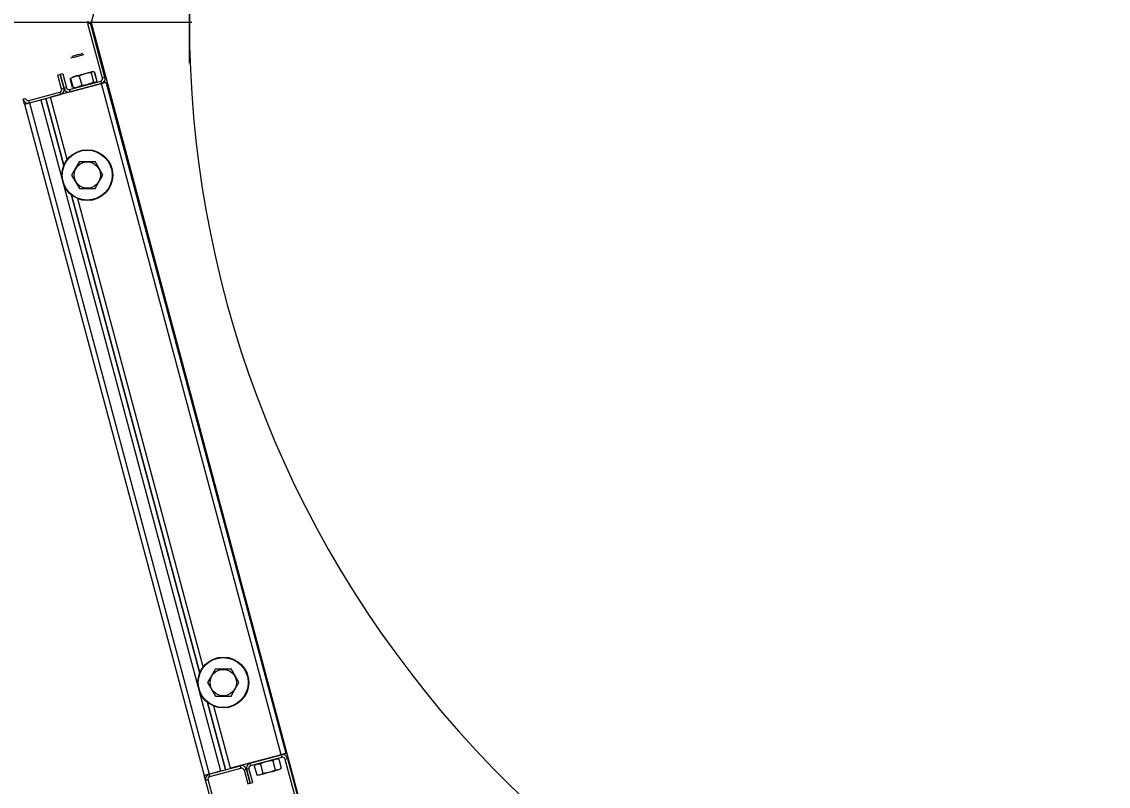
# Model space of a CAD drawing. Extents: x -264205 to -263659, y -1242401 to -1242060.
# Drawn here: x -263852.997 to -263852.388, y -1242087.925 to -1242087.496 of the extents above; entities that cross this region are included whole.
import ezdxf

# ---------------------------------------------------------------- set-up
doc = ezdxf.new("R2010")
doc.units = 0
doc.layers.add('SITUACIA_DSP_2D', color=7, linetype='Continuous')

msp = doc.modelspace()

# ---------------------------------------------------------------- linework, layer by layer
at = {"layer": 'SITUACIA_DSP_2D'}
for p, q in [((-263852.90324, -1242087.51937), (-263852.90324, -1242087.47349)), ((-263852.9019, -1242087.49643), (-263853.09855, -1242087.49643)), ((-263852.9569, -1242087.49094), (-263852.95837, -1242087.49643)), ((-263852.95837, -1242087.49643), (-263852.83765, -1242087.94696)), ((-263852.96011, -1242087.49717), (-263852.95873, -1242087.4968)), ((-263852.95195, -1242087.52763), (-263852.96011, -1242087.49717)), ((-263852.95057, -1242087.52726), (-263852.95873, -1242087.4968)), ((-263852.96571, -1242087.5146), (-263852.96669, -1242087.51486)), ((-263852.96478, -1242087.51435), (-263852.96571, -1242087.5146)), ((-263852.96401, -1242087.51415), (-263852.96478, -1242087.51435)), ((-263852.96348, -1242087.514), (-263852.96401, -1242087.51415)), ((-263852.96397, -1242087.51487), (-263852.96317, -1242087.51466)), ((-263852.96325, -1242087.51394), (-263852.96348, -1242087.514)), ((-263852.96324, -1242087.51394), (-263852.96325, -1242087.51394)), ((-263852.96317, -1242087.51466), (-263852.96262, -1242087.51451)), ((-263852.96262, -1242087.51451), (-263852.96238, -1242087.51444)), ((-263852.96238, -1242087.51444), (-263852.96237, -1242087.51444)), ((-263852.96971, -1242087.51641), (-263852.9697, -1242087.51641)), ((-263852.9697, -1242087.51641), (-263852.96945, -1242087.51634)), ((-263852.96945, -1242087.51634), (-263852.96891, -1242087.51619)), ((-263852.96919, -1242087.51553), (-263852.9692, -1242087.51554)), ((-263852.96894, -1242087.51547), (-263852.96919, -1242087.51553)), ((-263852.9684, -1242087.51532), (-263852.96894, -1242087.51547)), ((-263852.96891, -1242087.51619), (-263852.96811, -1242087.51598)), ((-263852.96762, -1242087.51511), (-263852.9684, -1242087.51532)), ((-263852.96811, -1242087.51598), (-263852.96712, -1242087.51572)), ((-263852.96669, -1242087.51486), (-263852.96762, -1242087.51511)), ((-263852.96712, -1242087.51572), (-263852.96604, -1242087.51543)), ((-263852.96604, -1242087.51543), (-263852.96496, -1242087.51514)), ((-263852.96496, -1242087.51514), (-263852.96397, -1242087.51487)), ((-263852.9756, -1242087.52561), (-263852.97698, -1242087.52598)), ((-263852.97489, -1242087.53378), (-263852.97698, -1242087.52598)), ((-263852.97422, -1242087.52524), (-263852.9756, -1242087.52561)), ((-263852.9756, -1242087.52561), (-263852.97351, -1242087.53341)), ((-263852.97351, -1242087.53341), (-263852.9756, -1242087.52561)), ((-263852.97422, -1242087.52524), (-263852.97213, -1242087.53304)), ((-263852.96709, -1242087.5267), (-263852.96913, -1242087.52743)), ((-263852.96883, -1242087.52694), (-263852.96867, -1242087.5269)), ((-263852.96867, -1242087.5269), (-263852.96818, -1242087.52677)), ((-263852.96818, -1242087.52677), (-263852.96738, -1242087.52655)), ((-263852.96738, -1242087.52655), (-263852.96633, -1242087.52627)), ((-263852.96497, -1242087.52652), (-263852.96709, -1242087.5267)), ((-263852.96633, -1242087.52627), (-263852.96509, -1242087.52594)), ((-263852.96509, -1242087.52594), (-263852.96375, -1242087.52558)), ((-263852.96398, -1242087.52605), (-263852.96497, -1242087.52652)), ((-263852.96497, -1242087.52652), (-263852.96361, -1242087.53162)), ((-263852.96117, -1242087.52511), (-263852.96398, -1242087.52605)), ((-263852.96375, -1242087.52558), (-263852.96237, -1242087.52521)), ((-263852.96237, -1242087.52521), (-263852.96106, -1242087.52486)), ((-263852.95832, -1242087.52474), (-263852.96117, -1242087.52511)), ((-263852.96106, -1242087.52486), (-263852.95989, -1242087.52455)), ((-263852.95989, -1242087.52455), (-263852.95894, -1242087.52429)), ((-263852.95894, -1242087.52429), (-263852.95827, -1242087.52411)), ((-263852.95818, -1242087.52457), (-263852.95832, -1242087.52474)), ((-263852.95832, -1242087.52474), (-263852.95695, -1242087.52984)), ((-263852.95827, -1242087.52411), (-263852.95791, -1242087.52402)), ((-263852.95755, -1242087.52413), (-263852.95818, -1242087.52457)), ((-263852.95791, -1242087.52402), (-263852.95786, -1242087.524)), ((-263852.95681, -1242087.52416), (-263852.95755, -1242087.52413)), ((-263852.95654, -1242087.52426), (-263852.95681, -1242087.52416)), ((-263852.95654, -1242087.52426), (-263852.95517, -1242087.52936)), ((-263852.95494, -1242087.5293), (-263852.9563, -1242087.5242)), ((-263852.95259, -1242087.53075), (-263852.98103, -1242087.53838)), ((-263852.97039, -1242087.53405), (-263852.95295, -1242087.52938)), ((-263852.96871, -1242087.53299), (-263852.97008, -1242087.52789)), ((-263852.97002, -1242087.53543), (-263852.95259, -1242087.53075)), ((-263852.96913, -1242087.52743), (-263852.96984, -1242087.52782)), ((-263852.96984, -1242087.52782), (-263852.96971, -1242087.52765)), ((-263852.96984, -1242087.52782), (-263852.96848, -1242087.53293)), ((-263852.96971, -1242087.52765), (-263852.96942, -1242087.52746)), ((-263852.96848, -1242087.53293), (-263852.96636, -1242087.53275)), ((-263852.96827, -1242087.53301), (-263852.96848, -1242087.53293)), ((-263852.96636, -1242087.53275), (-263852.96432, -1242087.53202)), ((-263852.96432, -1242087.53202), (-263852.96361, -1242087.53162)), ((-263852.96361, -1242087.53162), (-263852.96076, -1242087.53125)), ((-263852.96076, -1242087.53125), (-263852.95795, -1242087.53031)), ((-263852.95795, -1242087.53031), (-263852.95695, -1242087.52984)), ((-263852.95695, -1242087.52984), (-263852.95675, -1242087.52992)), ((-263852.95675, -1242087.52992), (-263852.956, -1242087.52998)), ((-263852.956, -1242087.52998), (-263852.95536, -1242087.52958)), ((-263852.95536, -1242087.52958), (-263852.95517, -1242087.52936)), ((-263852.95295, -1242087.52938), (-263852.95259, -1242087.53075)), ((-263852.95205, -1242087.53061), (-263852.95259, -1242087.53075)), ((-263852.95213, -1242087.53063), (-263852.95259, -1242087.53075)), ((-263852.85178, -1242087.90698), (-263852.95259, -1242087.53075)), ((-263852.95153, -1242087.53047), (-263852.95205, -1242087.53061)), ((-263852.95057, -1242087.52726), (-263852.95195, -1242087.52763)), ((-263852.95106, -1242087.53034), (-263852.95153, -1242087.53047)), ((-263852.95064, -1242087.53023), (-263852.95106, -1242087.53034)), ((-263852.9503, -1242087.53014), (-263852.95064, -1242087.53023)), ((-263852.95004, -1242087.53007), (-263852.9503, -1242087.53014)), ((-263852.94989, -1242087.53003), (-263852.95004, -1242087.53007)), ((-263852.94983, -1242087.53002), (-263852.94989, -1242087.53003)), ((-263852.84902, -1242087.90624), (-263852.94983, -1242087.53002)), ((-263852.99333, -1242087.5402), (-263852.97589, -1242087.53552)), ((-263852.99296, -1242087.54157), (-263852.97553, -1242087.5369)), ((-263852.97169, -1242087.57325), (-263852.98103, -1242087.53838)), ((-263852.97589, -1242087.53552), (-263852.97553, -1242087.5369)), ((-263852.97351, -1242087.53341), (-263852.97489, -1242087.53378)), ((-263852.97213, -1242087.53304), (-263852.97351, -1242087.53341)), ((-263852.97002, -1242087.53543), (-263852.97048, -1242087.53555)), ((-263852.97002, -1242087.53543), (-263852.97039, -1242087.53405)), ((-263852.96793, -1242087.53303), (-263852.96827, -1242087.53301)), ((-263852.99507, -1242087.53919), (-263852.99645, -1242087.53956)), ((-263852.99571, -1242087.54231), (-263852.99645, -1242087.53956)), ((-263852.99571, -1242087.54231), (-263852.99566, -1242087.5423)), ((-263852.99571, -1242087.54231), (-263852.8949, -1242087.91854)), ((-263852.99566, -1242087.5423), (-263852.9955, -1242087.54225)), ((-263852.9955, -1242087.54225), (-263852.99525, -1242087.54219)), ((-263852.99525, -1242087.54219), (-263852.99491, -1242087.54209)), ((-263852.99491, -1242087.54209), (-263852.99449, -1242087.54198)), ((-263852.99449, -1242087.54198), (-263852.99401, -1242087.54185)), ((-263852.99401, -1242087.54185), (-263852.9935, -1242087.54172)), ((-263852.9935, -1242087.54172), (-263852.99296, -1242087.54157)), ((-263852.99296, -1242087.54157), (-263852.99333, -1242087.5402)), ((-263852.99296, -1242087.54157), (-263852.98654, -1242087.53985)), ((-263852.99296, -1242087.54157), (-263852.89215, -1242087.9178)), ((-263852.98654, -1242087.53985), (-263852.88573, -1242087.91608)), ((-263852.9737, -1242087.57674), (-263852.98378, -1242087.53911)), ((-263852.98378, -1242087.53911), (-263852.9737, -1242087.57674)), ((-263852.96487, -1242087.57444), (-263852.96703, -1242087.57819)), ((-263852.96487, -1242087.57444), (-263852.96108, -1242087.57444)), ((-263852.96108, -1242087.57444), (-263852.95719, -1242087.57444)), ((-263852.95719, -1242087.57444), (-263852.95609, -1242087.57444)), ((-263852.95387, -1242087.5783), (-263852.95609, -1242087.57444)), ((-263852.96703, -1242087.57819), (-263852.96925, -1242087.58204)), ((-263852.9517, -1242087.58204), (-263852.95387, -1242087.5783)), ((-263852.96925, -1242087.58204), (-263852.96709, -1242087.58579)), ((-263852.96709, -1242087.58579), (-263852.96487, -1242087.58964)), ((-263852.95609, -1242087.58964), (-263852.95393, -1242087.5859)), ((-263852.95393, -1242087.5859), (-263852.9517, -1242087.58204)), ((-263852.89748, -1242087.8612), (-263852.96928, -1242087.59325)), ((-263852.96928, -1242087.59325), (-263852.89748, -1242087.8612)), ((-263852.96487, -1242087.58964), (-263852.96108, -1242087.58964)), ((-263852.96108, -1242087.58964), (-263852.95719, -1242087.58964)), ((-263852.95719, -1242087.58964), (-263852.95609, -1242087.58964)), ((-263852.89547, -1242087.85771), (-263852.96579, -1242087.59527)), ((-263852.88864, -1242087.85891), (-263852.89081, -1242087.86266)), ((-263852.88864, -1242087.85891), (-263852.88486, -1242087.85891)), ((-263852.88486, -1242087.85891), (-263852.88097, -1242087.85891)), ((-263852.88097, -1242087.85891), (-263852.87987, -1242087.85891)), ((-263852.87764, -1242087.86276), (-263852.87987, -1242087.85891)), ((-263852.89081, -1242087.86266), (-263852.89303, -1242087.86651)), ((-263852.89303, -1242087.86651), (-263852.89087, -1242087.87026)), ((-263852.87771, -1242087.87036), (-263852.87548, -1242087.86651)), ((-263852.87548, -1242087.86651), (-263852.87764, -1242087.86276)), ((-263852.89087, -1242087.87026), (-263852.88864, -1242087.87411)), ((-263852.87987, -1242087.87411), (-263852.87771, -1242087.87036)), ((-263852.88297, -1242087.91534), (-263852.89306, -1242087.87772)), ((-263852.89306, -1242087.87772), (-263852.88297, -1242087.91534)), ((-263852.88022, -1242087.9146), (-263852.88957, -1242087.87973)), ((-263852.88864, -1242087.87411), (-263852.88486, -1242087.87411)), ((-263852.88486, -1242087.87411), (-263852.88097, -1242087.87411)), ((-263852.88097, -1242087.87411), (-263852.87987, -1242087.87411)), ((-263852.85178, -1242087.90698), (-263852.88022, -1242087.9146)), ((-263852.86921, -1242087.91165), (-263852.85178, -1242087.90698)), ((-263852.86884, -1242087.91303), (-263852.85141, -1242087.90836)), ((-263852.85722, -1242087.91039), (-263852.85992, -1242087.91085)), ((-263852.85653, -1242087.91034), (-263852.85722, -1242087.91039)), ((-263852.85604, -1242087.91), (-263852.85653, -1242087.91034)), ((-263852.85653, -1242087.91034), (-263852.85516, -1242087.91544)), ((-263852.85461, -1242087.90944), (-263852.85604, -1242087.91)), ((-263852.85308, -1242087.90942), (-263852.85461, -1242087.90944)), ((-263852.85308, -1242087.90942), (-263852.85172, -1242087.91452)), ((-263852.85124, -1242087.90684), (-263852.85178, -1242087.90698)), ((-263852.85178, -1242087.90698), (-263852.85141, -1242087.90836)), ((-263852.85072, -1242087.9067), (-263852.85124, -1242087.90684)), ((-263852.85025, -1242087.90657), (-263852.85072, -1242087.9067)), ((-263852.84983, -1242087.90646), (-263852.85025, -1242087.90657)), ((-263852.84949, -1242087.90637), (-263852.84983, -1242087.90646)), ((-263852.84966, -1242087.90937), (-263852.84828, -1242087.909)), ((-263852.84966, -1242087.90937), (-263852.82655, -1242087.99562)), ((-263852.84923, -1242087.9063), (-263852.84949, -1242087.90637)), ((-263852.84908, -1242087.90626), (-263852.84923, -1242087.9063)), ((-263852.84902, -1242087.90624), (-263852.84908, -1242087.90626)), ((-263852.84828, -1242087.909), (-263852.82517, -1242087.99525)), ((-263852.89215, -1242087.9178), (-263852.87472, -1242087.91313)), ((-263852.89215, -1242087.9178), (-263852.88573, -1242087.91608)), ((-263852.89178, -1242087.91918), (-263852.87435, -1242087.91451)), ((-263852.87472, -1242087.91313), (-263852.87435, -1242087.91451)), ((-263852.8726, -1242087.91551), (-263852.87123, -1242087.91514)), ((-263852.8726, -1242087.91551), (-263852.87051, -1242087.92331)), ((-263852.87123, -1242087.91514), (-263852.86985, -1242087.91478)), ((-263852.86914, -1242087.92294), (-263852.87123, -1242087.91514)), ((-263852.87123, -1242087.91514), (-263852.86914, -1242087.92294)), ((-263852.86776, -1242087.92258), (-263852.86985, -1242087.91478)), ((-263852.86884, -1242087.91303), (-263852.86921, -1242087.91165)), ((-263852.86637, -1242087.91277), (-263852.86686, -1242087.91311)), ((-263852.86686, -1242087.91311), (-263852.86549, -1242087.91821)), ((-263852.86494, -1242087.91221), (-263852.86637, -1242087.91277)), ((-263852.86342, -1242087.91218), (-263852.86494, -1242087.91221)), ((-263852.86258, -1242087.91179), (-263852.86342, -1242087.91218)), ((-263852.86342, -1242087.91218), (-263852.86205, -1242087.91729)), ((-263852.85992, -1242087.91085), (-263852.86258, -1242087.91179)), ((-263852.86112, -1242087.91721), (-263852.85843, -1242087.91672)), ((-263852.85843, -1242087.91672), (-263852.85579, -1242087.91574)), ((-263852.85676, -1242087.91648), (-263852.85811, -1242087.91684)), ((-263852.85551, -1242087.91615), (-263852.85676, -1242087.91648)), ((-263852.85579, -1242087.91574), (-263852.85516, -1242087.91544)), ((-263852.85445, -1242087.91586), (-263852.85551, -1242087.91615)), ((-263852.85516, -1242087.91544), (-263852.85364, -1242087.91542)), ((-263852.85365, -1242087.91565), (-263852.85445, -1242087.91586)), ((-263852.85314, -1242087.91551), (-263852.85365, -1242087.91565)), ((-263852.85364, -1242087.91542), (-263852.85221, -1242087.91486)), ((-263852.85297, -1242087.91546), (-263852.85314, -1242087.91551)), ((-263852.85221, -1242087.91486), (-263852.85172, -1242087.91452)), ((-263852.8949, -1242087.91854), (-263852.89485, -1242087.91852)), ((-263852.89417, -1242087.92129), (-263852.8949, -1242087.91854)), ((-263852.89485, -1242087.91852), (-263852.89469, -1242087.91848)), ((-263852.89469, -1242087.91848), (-263852.89444, -1242087.91841)), ((-263852.89444, -1242087.91841), (-263852.8941, -1242087.91832)), ((-263852.89417, -1242087.92129), (-263852.89279, -1242087.92092)), ((-263852.87105, -1242088.00755), (-263852.89417, -1242087.92129)), ((-263852.8941, -1242087.91832), (-263852.89368, -1242087.91821)), ((-263852.89368, -1242087.91821), (-263852.8932, -1242087.91808)), ((-263852.8932, -1242087.91808), (-263852.89269, -1242087.91794)), ((-263852.86968, -1242088.00718), (-263852.89279, -1242087.92092)), ((-263852.89269, -1242087.91794), (-263852.89215, -1242087.9178)), ((-263852.89178, -1242087.91918), (-263852.89215, -1242087.9178)), ((-263852.86914, -1242087.92294), (-263852.86776, -1242087.92258)), ((-263852.86549, -1242087.91821), (-263852.86397, -1242087.91819)), ((-263852.86397, -1242087.91819), (-263852.86254, -1242087.91762)), ((-263852.86389, -1242087.91839), (-263852.86394, -1242087.9184)), ((-263852.86355, -1242087.9183), (-263852.86389, -1242087.91839)), ((-263852.86289, -1242087.91812), (-263852.86355, -1242087.9183)), ((-263852.86195, -1242087.91787), (-263852.86289, -1242087.91812)), ((-263852.86254, -1242087.91762), (-263852.86205, -1242087.91729)), ((-263852.86205, -1242087.91729), (-263852.86112, -1242087.91721)), ((-263852.86079, -1242087.91756), (-263852.86195, -1242087.91787)), ((-263852.85948, -1242087.91721), (-263852.86079, -1242087.91756)), ((-263852.85811, -1242087.91684), (-263852.85948, -1242087.91721)), ((-263852.87051, -1242087.92331), (-263852.86914, -1242087.92294))]:
    msp.add_line(p, q, dxfattribs=at)
for centre, radius in [((-263852.96048, -1242087.58204), 0.01425), ((-263852.96048, -1242087.58204), 0.01401), ((-263852.96048, -1242087.58204), 0.00739), ((-263852.88426, -1242087.86651), 0.01425), ((-263852.88426, -1242087.86651), 0.01401), ((-263852.88426, -1242087.86651), 0.00739)]:
    msp.add_circle(centre, radius, dxfattribs=at)
for centre, radius, start, end in [((-263852.30474, -1242087.49643), 0.5985, 55.15038, 304.84962), ((-263852.95736, -1242087.49643), 0.00285, 165, 195), ((-263852.95736, -1242087.49643), 0.00143, 165, 195), ((-263852.95332, -1242087.528), 0.00143, 285, 15), ((-263852.95332, -1242087.528), 0.00285, 285, 15), ((-263852.97626, -1242087.53415), 0.00143, 285, 15), ((-263852.97626, -1242087.53415), 0.00285, 285, 15), ((-263852.97076, -1242087.53267), 0.00285, 195, 285), ((-263852.97076, -1242087.53267), 0.00143, 195, 285), ((-263852.9937, -1242087.53882), 0.00285, 195, 285), ((-263852.9937, -1242087.53882), 0.00143, 195, 285), ((-263852.85104, -1242087.90973), 0.00285, 15, 105), ((-263852.85104, -1242087.90973), 0.00143, 15, 105), ((-263852.87398, -1242087.91588), 0.00285, 15, 105), ((-263852.87398, -1242087.91588), 0.00142, 15, 105), ((-263852.86847, -1242087.91441), 0.00285, 105, 195), ((-263852.86847, -1242087.91441), 0.00143, 105, 195), ((-263852.89141, -1242087.92055), 0.00285, 105, 195), ((-263852.89141, -1242087.92055), 0.00143, 105, 195)]:
    msp.add_arc(centre, radius, start, end, dxfattribs=at)

doc.saveas('drawing.dxf')
